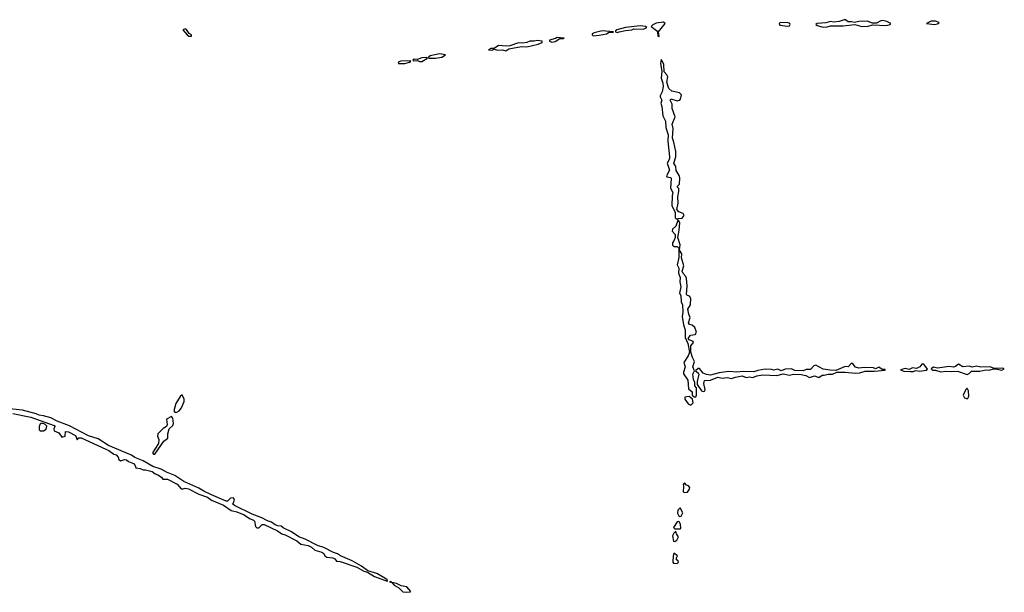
# Model space of a CAD drawing. Extents: x 2769579 to 2883812, y 684207 to 828660.
# Tile 500 of 505: x 2849179 to 2858550, y 820447 to 825901. Entities that reach past the tile are written whole.
import ezdxf

# ---------------------------------------------------------------- set-up
doc = ezdxf.new("R2010")
doc.units = 0

msp = doc.modelspace()

# ---------------------------------------------------------------- linework, layer by layer
at = {"layer": '0CON02XD'}
for points in [[(2856825, 825828.8), (2856865, 825831.2), (2856895, 825842.5), (2857015, 825840.8), (2857126.1, 825853.9), (2857195, 825836), (2857255, 825838), (2857295, 825852.5), (2857424.2, 825845.8), (2857462.5, 825855), (2857470, 825865), (2857432.5, 825885), (2857395, 825894.2), (2857375, 825890.8), (2857335, 825866.7), (2857295, 825866.7), (2857244, 825886), (2857165, 825882), (2857125, 825872.5), (2857095, 825881.2), (2857065, 825881.2), (2857039.4, 825899.4), (2857025, 825900.8), (2856977.7, 825882.3), (2856925, 825878), (2856895, 825884), (2856850.8, 825869.2), (2856770, 825865), (2856757.5, 825855), (2856770, 825845), (2856825, 825828.8)], [(2850815, 825743.3), (2850812.5, 825755), (2850790.7, 825770.7), (2850765, 825807.5), (2850755, 825812.5), (2850730, 825805), (2850772.5, 825755), (2850790, 825745), (2850815, 825743.3)], [(2854637, 825747), (2854695, 825754), (2854765, 825767.5), (2854788.3, 825781.7), (2854825, 825780), (2854830, 825785), (2854723.9, 825796.1), (2854645, 825776.7), (2854627.5, 825765), (2854627.5, 825755), (2854637, 825747)], [(2854865, 825780), (2854885, 825784), (2854945, 825798.8), (2855005, 825804), (2855025, 825813.3), (2855115, 825810), (2855147.5, 825827.5), (2855136.2, 825836.2), (2855085, 825843.3), (2854943.9, 825826.1), (2854862.5, 825805), (2854850, 825795), (2854850, 825785), (2854865, 825780)], [(2855265, 825740), (2855260, 825785), (2855322.5, 825865), (2855305, 825876.7), (2855235, 825866.7), (2855205, 825852.5), (2855190, 825835), (2855239.3, 825799.3), (2855250, 825785), (2855252.5, 825745), (2855265, 825740)], [(2856485, 825840), (2856505, 825843.3), (2856512.5, 825855), (2856510, 825865), (2856485, 825873.8), (2856415, 825870), (2856407.5, 825865), (2856415, 825847.5), (2856485, 825840)], [(2857885, 825856.2), (2857915, 825861.2), (2857930, 825875), (2857895, 825887.5), (2857854.4, 825885.6), (2857810, 825865), (2857885, 825856.2)], [(2853805, 825604), (2853835, 825622), (2853955, 825644), (2854005, 825642.5), (2854115, 825666.2), (2854150, 825685), (2854150, 825695), (2854105, 825703.8), (2854075, 825695.8), (2854035, 825696), (2854005, 825682), (2853965, 825676.2), (2853925, 825680), (2853845, 825652), (2853811.7, 825648.3), (2853735, 825656.2), (2853695, 825626.7), (2853663.6, 825626.4), (2853640, 825615), (2853675, 825610), (2853695, 825620), (2853725, 825611.4), (2853775, 825614), (2853805, 825604)], [(2854245, 825686.7), (2854275, 825693.8), (2854318.3, 825721.7), (2854355, 825720), (2854360, 825725), (2854295, 825732.5), (2854278.8, 825721.2), (2854220, 825705), (2854220, 825695), (2854245, 825686.7)], [(2852985, 825501.2), (2853005, 825501.4), (2853060, 825535), (2853055, 825540), (2853005, 825536), (2852965, 825520), (2852933.9, 825526.1), (2852920, 825515), (2852928.3, 825508.3), (2852965, 825512.5), (2852985, 825501.2)], [(2853073.3, 825533.3), (2853135, 825534), (2853195.8, 825544.2), (2853230, 825565), (2853175, 825575.8), (2853085, 825556.2), (2853070, 825545), (2853073.3, 825533.3)], [(2855435, 824000), (2855445, 824007.5), (2855485, 824008.8), (2855504, 824035), (2855493.3, 824055), (2855451.7, 824071.7), (2855432.5, 824092.5), (2855447.3, 824152.7), (2855441.2, 824215), (2855452.5, 824265), (2855451.7, 824291.7), (2855440, 824305), (2855440, 824315), (2855460, 824335), (2855463.3, 824395), (2855457, 824417), (2855426.2, 824465), (2855422.3, 824502.3), (2855404.4, 824535), (2855423.6, 824593.6), (2855424.2, 824645), (2855406, 824735), (2855391.2, 824771.2), (2855397.5, 824865), (2855390, 824905), (2855416.2, 824975), (2855388.8, 825055), (2855390, 825095), (2855370, 825135), (2855375, 825146.2), (2855435, 825126.7), (2855457, 825133), (2855467.5, 825145), (2855477.5, 825185), (2855460, 825205), (2855385, 825218.8), (2855356.7, 825245), (2855337.5, 825305), (2855346.1, 825356.1), (2855338.8, 825375), (2855313.3, 825405), (2855308.8, 825475), (2855295, 825510), (2855285, 825520), (2855276.7, 825485), (2855291.7, 825411.7), (2855284.3, 825344.3), (2855300.8, 825295), (2855304, 825265), (2855295, 825212.5), (2855273.3, 825175), (2855273.3, 825165), (2855290, 825135), (2855280, 825105), (2855290, 825075), (2855301.2, 824985), (2855323.8, 824935), (2855330, 824875), (2855350, 824805), (2855346, 824745), (2855364, 824595), (2855362, 824575), (2855341.2, 824535), (2855363, 824467), (2855333.8, 824415), (2855337.5, 824405), (2855375, 824397.5), (2855379.3, 824389.3), (2855373.8, 824295), (2855396.7, 824255), (2855387.5, 824225), (2855387, 824127), (2855417, 824067), (2855417.5, 824015), (2855435, 824000)], [(2852785, 825482.5), (2852845, 825484.2), (2852890, 825495), (2852900, 825505), (2852895, 825507.5), (2852805, 825506.7), (2852780, 825495), (2852785, 825482.5)], [(2855598.3, 822308.3), (2855615, 822310), (2855620, 822325), (2855620, 822395), (2855603, 822413), (2855603.8, 822445), (2855592, 822475), (2855586.7, 822525), (2855600, 822555), (2855584.3, 822595), (2855602.5, 822645), (2855583, 822683), (2855567.5, 822735), (2855566.7, 822795), (2855593.3, 822825), (2855587.5, 822835), (2855550.8, 822850.8), (2855542.5, 822865), (2855563.3, 822896.7), (2855607.7, 822902.3), (2855620, 822925), (2855605, 822967.5), (2855580.7, 822990.7), (2855555, 822996.7), (2855544, 823015), (2855560, 823065), (2855546.7, 823095), (2855538.8, 823145), (2855562, 823185), (2855566, 823245), (2855555, 823266.7), (2855535, 823273.3), (2855524.2, 823284.2), (2855531.2, 823365), (2855523.8, 823435), (2855518.8, 823455), (2855491.9, 823481.9), (2855483.3, 823505), (2855500, 823555), (2855476.4, 823633.6), (2855479.3, 823669.3), (2855460, 823705), (2855466.2, 823755), (2855442.5, 823825), (2855457, 823897), (2855462.5, 823965), (2855448.3, 823988.3), (2855441.7, 823988.3), (2855422.5, 823935), (2855393, 823907), (2855390, 823885), (2855417.5, 823855), (2855417.5, 823825), (2855407.7, 823802.3), (2855392.5, 823775), (2855392.9, 823752.9), (2855405, 823742), (2855435, 823740), (2855452.5, 823725), (2855453.3, 823635), (2855436.7, 823565), (2855453.3, 823533.3), (2855450, 823485), (2855463.9, 823443.9), (2855461.4, 823405), (2855470.8, 823355), (2855460, 823295), (2855472.5, 823275), (2855473.3, 823215), (2855486.7, 823185), (2855490, 823115), (2855483.3, 823075), (2855496.7, 822995), (2855513.6, 822946.4), (2855512.5, 822875), (2855538, 822818), (2855552.5, 822735), (2855540.7, 822699.3), (2855498.8, 822635), (2855511.2, 822595), (2855496.2, 822545), (2855496.4, 822526.4), (2855537, 822467), (2855543.9, 822383.9), (2855580, 822355), (2855580, 822325), (2855598.3, 822308.3)], [(2855685, 822358.8), (2855695, 822363.8), (2855703.3, 822375), (2855690, 822435), (2855697, 822463), (2855755, 822466.7), (2855824.1, 822495.9), (2855865, 822486), (2855915, 822493.8), (2855955, 822483.8), (2855992.5, 822497.5), (2856055, 822508), (2856092.3, 822492.3), (2856125, 822498), (2856155, 822492), (2856195, 822510), (2856251.2, 822518.8), (2856385, 822511.2), (2856445, 822528), (2856505, 822515.8), (2856545, 822524), (2856615, 822520.8), (2856660.8, 822510.8), (2856695, 822491.2), (2856745, 822508.6), (2856785, 822494), (2856815, 822514), (2856835.9, 822514.1), (2856875, 822526), (2856915, 822524.4), (2856955, 822542.5), (2857035, 822544.4), (2857133, 822533), (2857175, 822537.1), (2857225, 822552.2), (2857315, 822552.5), (2857415, 822563.8), (2857417.5, 822567.5), (2857388.3, 822568.3), (2857355, 822590), (2857325, 822576), (2857304.2, 822584.2), (2857216.8, 822586.8), (2857165, 822581.1), (2857135, 822591.4), (2857110.9, 822620.9), (2857095, 822629.2), (2857065, 822594.3), (2857035, 822596), (2856945, 822560), (2856891.2, 822561.2), (2856825, 822572.5), (2856755, 822610.8), (2856736.6, 822603.4), (2856705, 822570), (2856665, 822569.2), (2856635, 822557.5), (2856555, 822560), (2856525, 822576), (2856465, 822571.2), (2856425, 822556.7), (2856395, 822571.2), (2856358, 822562), (2856335, 822568.6), (2856275, 822571.1), (2856205, 822560.8), (2856165, 822547.5), (2856065, 822550), (2856005, 822542), (2855925, 822551.2), (2855835, 822535.8), (2855755, 822514), (2855715, 822520), (2855685, 822532.5), (2855647.7, 822577.7), (2855635, 822580), (2855610, 822555), (2855635.9, 822535.9), (2855641.2, 822525), (2855626.2, 822455), (2855627.5, 822425), (2855666.7, 822365), (2855685, 822358.8)], [(2857655, 822550), (2857685, 822551.2), (2857705, 822560), (2857745, 822554.3), (2857807.1, 822562.9), (2857818.8, 822571.2), (2857785, 822620), (2857775, 822623.8), (2857765, 822620), (2857746.9, 822593.1), (2857715, 822580), (2857675, 822583.3), (2857645, 822570), (2857605, 822578), (2857562.5, 822565), (2857595, 822554.2), (2857655, 822550)], [(2858195, 822522.5), (2858215, 822531.2), (2858236.4, 822553.6), (2858315.8, 822554.2), (2858375, 822566.2), (2858405, 822562), (2858446.1, 822573.9), (2858483.6, 822573.6), (2858525, 822563.8), (2858550, 822575), (2858535, 822582.5), (2858455, 822580), (2858415, 822593.8), (2858325, 822592), (2858285, 822601.2), (2858245, 822590), (2858215, 822600), (2858155, 822594), (2858115, 822618.6), (2858085, 822597.5), (2858065, 822591.4), (2858025, 822598), (2857915, 822582.5), (2857875, 822590), (2857852.5, 822575), (2857865, 822562.9), (2857895, 822562), (2857945, 822548.1), (2857995, 822554.2), (2858045, 822548.8), (2858105, 822554), (2858195, 822522.5)], [(2850660, 822160), (2850675, 822161.2), (2850696.7, 822175), (2850720, 822205), (2850743.3, 822265), (2850743.3, 822285), (2850725, 822327.5), (2850705, 822312.5), (2850663.3, 822245), (2850646.7, 822175), (2850660, 822160)], [(2858195, 822290), (2858205, 822297.5), (2858211.2, 822315), (2858210, 822365), (2858195, 822390), (2858182.3, 822377.7), (2858158.8, 822325), (2858170.5, 822300.5), (2858195, 822290)], [(2855565, 822230), (2855587.5, 822252.5), (2855582.5, 822285), (2855551.7, 822311.7), (2855510, 822305), (2855510, 822285), (2855542.3, 822242.3), (2855565, 822230)], [(2852675, 820553.3), (2852680, 820555), (2852677.5, 820565), (2852655, 820582.5), (2852577.5, 820625), (2852491.7, 820651.7), (2852432.5, 820695), (2852342.5, 820745), (2852232.9, 820792.9), (2852205, 820813.3), (2852165, 820826.2), (2852075, 820873.3), (2852014.1, 820894.1), (2851895, 820953.8), (2851835, 820976), (2851765, 821023.8), (2851685, 821061.2), (2851665.9, 821075.9), (2851635, 821079.2), (2851610, 821090), (2851575, 821116), (2851536.8, 821126.8), (2851482.5, 821155), (2851390.9, 821190.9), (2851222.5, 821275), (2851207, 821287), (2851223.3, 821325), (2851215, 821347.5), (2851185, 821343.3), (2851157.5, 821315), (2851145, 821313.8), (2851004.3, 821374.3), (2850930.3, 821410.3), (2850885, 821440), (2850741.7, 821501.7), (2850655, 821560), (2850575, 821591.2), (2850525, 821620), (2850445, 821645.7), (2850355, 821698), (2850275, 821730), (2850242.7, 821752.7), (2850025, 821845.8), (2849927, 821907), (2849835, 821938), (2849651.7, 822031.7), (2849535.5, 822075.5), (2849475, 822110), (2849405, 822128.9), (2849365, 822132.9), (2849335.6, 822145.6), (2849205, 822180.8), (2848895, 822212)], [(2849115, 822148.9), (2849285, 822115.8), (2849505.8, 822035.8), (2849512.5, 822025), (2849503.3, 822005), (2849507.5, 821985), (2849552.5, 821965), (2849580, 821925), (2849610, 821935), (2849615, 821977.5), (2849643.6, 821976.4), (2849709.3, 821939.3), (2849725, 821900), (2849743, 821917), (2849765, 821918.8), (2849999.5, 821809.5), (2850028.3, 821798.3), (2850073.9, 821763.9), (2850097.5, 821755), (2850117.5, 821735), (2850123, 821713), (2850138.3, 821698.3), (2850175, 821712.5), (2850195, 821710), (2850213.3, 821693.3), (2850262.5, 821675), (2850277.5, 821655), (2850283, 821633), (2850325, 821627.5), (2850355, 821612.5), (2850376.4, 821613.6), (2850438.1, 821598.1), (2850467.5, 821575), (2850495, 821566.2), (2850527.5, 821545), (2850540, 821525), (2850585, 821523.3), (2850676.1, 821476.1), (2850715, 821432), (2850735, 821431.2), (2850755, 821440), (2850783.9, 821433.9), (2850885, 821380), (2850965, 821352), (2851005, 821323.3), (2851117, 821277), (2851190, 821225), (2851245, 821213.8), (2851315.7, 821185.7), (2851365, 821150), (2851402.5, 821135), (2851412.5, 821125), (2851422.7, 821072.7), (2851435, 821060), (2851455, 821060), (2851485, 821092.5), (2851505, 821091.2), (2851632.7, 821032.7), (2851675, 821003.3), (2851703.9, 820993.9), (2851816.1, 820936.1), (2851854.1, 820904.1), (2851925, 820892.5), (2851957.3, 820877.3), (2851988.3, 820848.3), (2852055, 820830), (2852072.5, 820815), (2852083.6, 820793.6), (2852103, 820783), (2852160, 820775), (2852177.5, 820765), (2852195, 820742.5), (2852229.3, 820739.3), (2852386.2, 820686.2), (2852455, 820647.5), (2852490, 820640), (2852555, 820596.7), (2852675, 820553.3)], [(2849405, 821983.3), (2849430.7, 821999.3), (2849438, 822028), (2849419.2, 822049.2), (2849385, 822057.5), (2849375, 822052.5), (2849363.8, 822025), (2849363.3, 821995), (2849375, 821983.3), (2849405, 821983.3)], [(2850465, 821762.5), (2850550, 821885), (2850590, 821915), (2850590, 821955), (2850600, 822005), (2850636.2, 822035), (2850643.8, 822055), (2850637.5, 822105), (2850625, 822120), (2850577.5, 822095), (2850583.3, 822045), (2850577.5, 822025), (2850543.6, 822006.4), (2850493.3, 821955), (2850491.2, 821935), (2850503, 821903), (2850500, 821865), (2850442.5, 821775), (2850453, 821763), (2850465, 821762.5)], [(2855505, 821397.5), (2855535, 821400), (2855555, 821430), (2855556.2, 821445), (2855545, 821462.5), (2855525, 821467.5), (2855505, 821490), (2855493.3, 821475), (2855497.5, 821455), (2855493, 821403), (2855505, 821397.5)], [(2855455, 821167.5), (2855475, 821173.3), (2855490, 821205), (2855465, 821250), (2855441.7, 821228.3), (2855439.3, 821199.3), (2855455, 821167.5)], [(2855465, 821050), (2855470, 821055), (2855466.7, 821095), (2855455, 821116.7), (2855445, 821122.5), (2855435, 821117.5), (2855403, 821063), (2855415, 821050), (2855465, 821050)], [(2855415, 820930), (2855432.5, 820945), (2855450, 820975), (2855430, 821005), (2855425, 821030), (2855405, 821010), (2855392.5, 820985), (2855402.5, 820935), (2855415, 820930)], [(2855435, 820722.5), (2855447.5, 820735), (2855446.4, 820746.4), (2855430, 820755), (2855430, 820775), (2855440, 820795), (2855405, 820820), (2855397.5, 820795), (2855393.6, 820733.6), (2855403, 820723), (2855435, 820722.5)], [(2852865, 820446.7), (2852895, 820452.5), (2852900, 820455), (2852865, 820497.5), (2852809.2, 820509.2), (2852765, 820530), (2852720, 820540), (2852715, 820547.5), (2852705, 820550), (2852700, 820545), (2852720, 820540), (2852742.5, 820515), (2852788.8, 820488.8), (2852825, 820450), (2852865, 820446.7)]]:
    msp.add_lwpolyline(points, dxfattribs=at)

doc.saveas('drawing.dxf')
